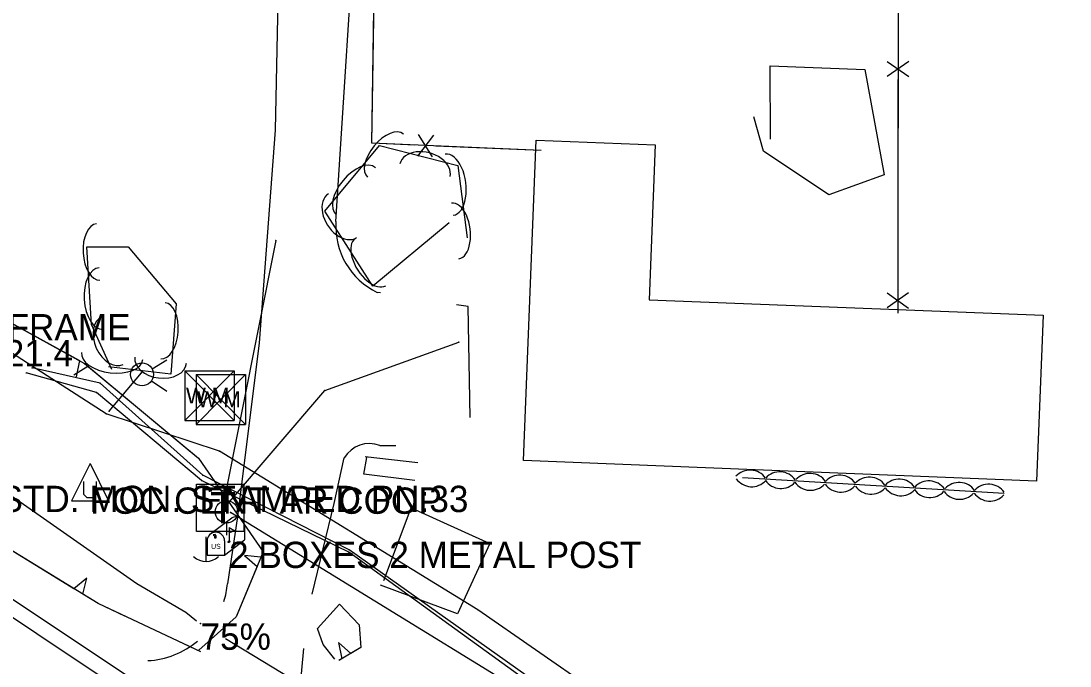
# Model space of a CAD drawing. Extents: x 954793 to 988390, y 1867850 to 1924428.
# Drawn here: x 962638.7 to 962838.1, y 1901270.8 to 1901393.4 of the extents above; entities that cross this region are included whole.
import ezdxf

# ---------------------------------------------------------------- set-up
doc = ezdxf.new("R2010")
doc.units = 0
for name, color, linetype in [('S_BUILDING', 7, 'Continuous'), ('S_DITCHLINE', 7, 'Continuous'), ('S_DRG_PT_SYM', 7, 'Continuous'), ('S_EDGE_PAVEMENT', 7, 'Continuous'), ('S_FENCE', 7, 'Continuous'), ('S_FIBER_OPTIC_CABLE', 7, 'Continuous'), ('S_GRAVEL_ROAD', 7, 'Continuous'), ('S_MAILBOX', 7, 'Continuous'), ('S_MAILBOX_ANNOT', 7, 'Continuous'), ('S_MISC_STRUCTURES', 7, 'Continuous'), ('S_PRIMARY_CTL_ANNOT', 7, 'Continuous'), ('S_SHOULDER', 7, 'Continuous'), ('S_SIDE_DRAIN', 7, 'Continuous'), ('S_SIDE_DRAIN_ANNOT', 7, 'Continuous'), ('S_SURVEY_TEXT_ANNOT', 7, 'Continuous'), ('S_TELEPHONE_UTILITIES', 7, 'Continuous'), ('S_TREE', 7, 'Continuous'), ('S_UNDERGROUND_CABLE', 7, 'Continuous'), ('S_UTILITY_POLE', 7, 'Continuous'), ('S_UTILITY_POLE_ANNOT', 7, 'Continuous'), ('S_UTL_PT_SYM', 7, 'Continuous'), ('S_WATER_UTILITIES', 7, 'Continuous')]:
    doc.layers.add(name, color=color, linetype=linetype)

msp = doc.modelspace()

# ---------------------------------------------------------------- linework, layer by layer
at = {"layer": 'S_BUILDING'}
msp.add_lwpolyline([(962831.71, 1901305.97), (962734.16, 1901309.84), (962736.58, 1901370.76), (962759.23, 1901369.86), (962758.07, 1901340.43), (962832.96, 1901337.46)], close=True, dxfattribs=at)
at = {"layer": 'S_DITCHLINE'}
msp.add_lwpolyline([(962672, 1901279.35), (962670.02, 1901281), (962660.67, 1901286.46), (962641.67, 1901299.71), (962622.68, 1901312.95), (962608.23, 1901322.66), (962593.78, 1901332.36)], dxfattribs=at)
at = {"layer": 'S_DRG_PT_SYM'}
msp.add_lwpolyline([(962672.78, 1901278.9), (962672.78, 1901278.95), (962672.78, 1901278.9), (962672.73, 1901278.9), (962672.78, 1901278.9), (962672.78, 1901278.85), (962672.78, 1901278.9), (962672.83, 1901278.9)], dxfattribs=at)
at = {"layer": 'S_EDGE_PAVEMENT'}
msp.add_lwpolyline([(962609.24, 1901298.92), (962625.27, 1901287.95), (962641.68, 1901277), (962658.08, 1901266.04), (962678.13, 1901252.97), (962698.18, 1901239.91), (962715.2, 1901229.14), (962732.21, 1901218.37), (962752.39, 1901206.52), (962772.57, 1901194.67), (962791.62, 1901184.39), (962810.66, 1901174.1), (962822.26, 1901168.34), (962833.85, 1901162.59), (962845.45, 1901156.83), (962857.05, 1901151.07), (962876.37, 1901142.21), (962895.7, 1901133.34), (962918.48, 1901123.51), (962934.07, 1901116.97)], dxfattribs=at)
at = {"layer": 'S_FENCE'}
for p, q in [((962803.34, 1901385.72), (962807.43, 1901382.85)), ((962807.43, 1901385.72), (962803.34, 1901382.85)), ((962717.06, 1901371.7), (962714.02, 1901367.73)), ((962716.89, 1901367.6), (962714.2, 1901371.82)), ((962803.31, 1901341.72), (962807.41, 1901338.84)), ((962807.41, 1901341.71), (962803.31, 1901338.85))]:
    msp.add_line(p, q, dxfattribs=at)
for points in [[(962737.52, 1901368.78), (962705.34, 1901370.14), (962705.99, 1901412.58), (962805.4, 1901408.1), (962805.36, 1901337.87)], [(962805.4, 1901406.28), (962805.39, 1901386.28)], [(962705.52, 1901381.93), (962705.83, 1901401.93)], [(962713.55, 1901369.8), (962705.34, 1901370.14), (962705.52, 1901381.93)], [(962805.38, 1901382.28), (962805.37, 1901362.28)], [(962737.52, 1901368.78), (962717.54, 1901369.63)], [(962805.37, 1901362.28), (962805.36, 1901342.28)], [(962805.36, 1901338.28), (962805.36, 1901337.87)]]:
    msp.add_lwpolyline(points, dxfattribs=at)
at = {"layer": 'S_FIBER_OPTIC_CABLE'}
for p, q in [((962687.1, 1901351.7), (962677.2, 1901302.1)), ((962696.42, 1901323.16), (962721.87, 1901332.35)), ((962653.72, 1901324.56), (962640.77, 1901327.46)), ((962652.99, 1901322.77), (962639.66, 1901326.5)), ((962673.2, 1901307.07), (962653.72, 1901324.56)), ((962677.94, 1901301.59), (962696.42, 1901323.16)), ((962672.96, 1901306.1), (962652.99, 1901322.77)), ((962701.02, 1901292.89), (962673.2, 1901307.07)), ((962700.96, 1901292.47), (962672.96, 1901306.1)), ((962744.73, 1901259.35), (962678.47, 1901300.02)), ((962745.87, 1901260.01), (962700.96, 1901292.47)), ((962746.64, 1901260.63), (962701.02, 1901292.89))]:
    msp.add_line(p, q, dxfattribs=at)
at = {"layer": 'S_GRAVEL_ROAD'}
for points in [[(962684.77, 1901503.06), (962687.81, 1901487.01), (962689.46, 1901453.03), (962688, 1901421.7), (962686.95, 1901372.65), (962683.94, 1901332.2), (962679.79, 1901299.22), (962677.9, 1901286.46)], [(962698.52, 1901355.29), (962702.75, 1901421.22), (962703.83, 1901427.99), (962710.84, 1901430.77), (962722.17, 1901431.67)], [(962707.03, 1901341.72), (962706.37, 1901341.82)], [(962724.06, 1901318.07), (962723.68, 1901339.12), (962721.47, 1901339.47)], [(962706.86, 1901312.74), (962709.89, 1901312.75)], [(962694.02, 1901284.45), (962698.18, 1901301.69), (962700.11, 1901310.4)], [(962690.6, 1901254.26), (962692.41, 1901274.17)]]:
    msp.add_lwpolyline(points, dxfattribs=at)
for centre, major_axis, ratio, start_param, end_param in [((962711.37, 1901354), (4.26, -12.76), 0.951549, 4.308218, 5.547088), ((962704.89, 1901307.5), (-4.1, -3.81), 0.998182, 3.605894, 4.989009), ((962661.94, 1901287.84), (14.65, 6.49), 0.999866, 5.565267, 5.779675), ((962661.94, 1901287.84), (14.65, 6.49), 0.999866, 4.346219, 4.992374)]:
    msp.add_ellipse(centre, major_axis=major_axis, ratio=ratio, start_param=start_param, end_param=end_param, dxfattribs=at)
at = {"layer": 'S_MAILBOX'}
for p, q in [((962674.58, 1901295.87), (962678.72, 1901298.97)), ((962678.2, 1901297.15), (962678.2, 1901294.44)), ((962681.15, 1901297.5), (962681.15, 1901294.78)), ((962674.03, 1901294.59), (962674.03, 1901291.88)), ((962677.35, 1901291.88), (962681.15, 1901294.78)), ((962677.35, 1901294.59), (962677.35, 1901291.88)), ((962674.03, 1901291.88), (962677.35, 1901291.88))]:
    msp.add_line(p, q, dxfattribs=at)
for points in [[(962678.2, 1901297.15), (962679.31, 1901296.49), (962678.2, 1901296.14)], [(962675.21, 1901295.71), (962675.44, 1901295.57), (962675.44, 1901295.18), (962675.74, 1901295.18), (962675.74, 1901295.54), (962675.55, 1901295.79), (962675.21, 1901295.73)]]:
    msp.add_lwpolyline(points, dxfattribs=at)
for centre, end in [((962679.49, 1901297.5), 117.5718), ((962675.69, 1901294.59), 180)]:
    msp.add_arc(centre, 1.66, 0, end, dxfattribs=at)
msp.add_ellipse((962678.2, 1901294.44), major_axis=(0.145, 0.132), ratio=0.564646, dxfattribs=at)
at = {"layer": 'S_MISC_STRUCTURES'}
for points in [[(962713.52, 1901306.07), (962703.85, 1901307.25), (962704.39, 1901310.47)], [(962704.11, 1901310.66), (962714.07, 1901309.47)]]:
    msp.add_lwpolyline(points, dxfattribs=at)
at = {"layer": 'S_SHOULDER'}
msp.add_lwpolyline([(962610.98, 1901301.16), (962626.83, 1901290.33), (962642.94, 1901279.61), (962659.04, 1901268.9), (962675.88, 1901257.83), (962695.58, 1901245.15), (962714.54, 1901233.11), (962733.5, 1901221.06), (962753.55, 1901209.19), (962773.6, 1901197.32), (962792.74, 1901187.01), (962811.88, 1901176.71), (962833.18, 1901166.54), (962854.49, 1901156.38)], dxfattribs=at)
at = {"layer": 'S_SIDE_DRAIN'}
msp.add_line((962696.58, 1901264.46), (962677.54, 1901276.01), dxfattribs=at)
at = {"layer": 'S_TELEPHONE_UTILITIES'}
msp.add_lwpolyline([(962672.05, 1901296.4), (962672.05, 1901305.4), (962681.05, 1901305.4), (962681.05, 1901296.4)], close=True, dxfattribs=at)
at = {"layer": 'S_TREE'}
for p, q in [((962648.68, 1901326.12), (962651.38, 1901327.77)), ((962649.75, 1901328.85), (962649.13, 1901325.77)), ((962684.28, 1901291.53), (962681.15, 1901291.81)), ((962681.15, 1901291.81), (962683.53, 1901289.72)), ((962651.17, 1901287.52), (962648.73, 1901285.49)), ((962650.41, 1901284.47), (962651.17, 1901287.52)), ((962701.33, 1901273.21), (962698.99, 1901275.31)), ((962698.99, 1901275.31), (962699.64, 1901272.21))]:
    msp.add_line(p, q, dxfattribs=at)
for points in [[(962781.16, 1901370.93), (962781.11, 1901384.85), (962799.06, 1901384.18), (962802.76, 1901364.15), (962792.24, 1901360.33), (962779.82, 1901368.63), (962777.95, 1901375.2)], [(962720.08, 1901355.02), (962705.55, 1901343), (962696.42, 1901357.22), (962706.81, 1901369.7), (962721.71, 1901365.9), (962723.5, 1901352.21)], [(962655.93, 1901327.14), (962652.05, 1901335.72), (962651.17, 1901350.44), (962659.02, 1901350.48), (962668.16, 1901339.65), (962667.16, 1901326.29), (962655.26, 1901327.69)], [(962672.87, 1901273.52), (962653.35, 1901282.67), (962630.49, 1901296.63), (962609.49, 1901309.47), (962595.57, 1901324.08), (962587.37, 1901341.86), (962602.93, 1901348.7), (962624.62, 1901342.7), (962650.74, 1901328.31), (962672.37, 1901310.31), (962684.69, 1901292.51), (962679.57, 1901280.17), (962672.49, 1901273.84)], [(962627.85, 1901340.91), (962649.75, 1901328.85)], [(962651.38, 1901327.77), (962670.6, 1901311.78)], [(962670.6, 1901311.78), (962672.37, 1901310.31), (962684.69, 1901292.51), (962684.28, 1901291.53)], [(962825.58, 1901303.58), (962775.84, 1901306.6)], [(962797.19, 1901305.58), (962797.09, 1901305.58)], [(962825.53, 1901303.86), (962825.43, 1901303.86)], [(962707.62, 1901287.09), (962712.85, 1901300.88), (962727.8, 1901294.12), (962721.67, 1901280.73), (962707, 1901286.18)], [(962648.73, 1901285.49), (962630.49, 1901296.63), (962627.39, 1901298.52)], [(962683.53, 1901289.72), (962679.57, 1901280.17), (962672.49, 1901273.84)], [(962658.37, 1901280.32), (962653.35, 1901282.67), (962650.41, 1901284.47)], [(962698.34, 1901272.15), (962696.08, 1901274.89), (962695.01, 1901277.95), (962699.22, 1901282.56), (962702.94, 1901278.66), (962703.27, 1901274.36), (962701.33, 1901273.21)], [(962698.34, 1901272.15), (962696.08, 1901274.89), (962695.01, 1901277.95), (962699.22, 1901282.56), (962702.94, 1901278.66), (962703.27, 1901274.36), (962699.07, 1901271.87)], [(962672.87, 1901273.52), (962668.69, 1901275.48)], [(962699.64, 1901272.21), (962699.07, 1901271.87)]]:
    msp.add_lwpolyline(points, dxfattribs=at)
for centre, start, end in [((962777.25, 1901304.4), 35.727, 137.3239), ((962782.91, 1901304.07), 35.727, 137.3239), ((962788.66, 1901303.78), 35.727, 137.3239), ((962794.29, 1901303.44), 35.727, 137.3239), ((962777.57, 1901308.53), 215.727, 317.3239), ((962783.12, 1901308.2), 215.727, 317.3239), ((962788.75, 1901307.85), 215.727, 317.3239), ((962794.48, 1901307.51), 215.727, 317.3239), ((962799.93, 1901303.07), 35.727, 137.3239), ((962805.59, 1901302.68), 35.727, 137.3239), ((962811.25, 1901302.35), 35.727, 137.3239), ((962817, 1901302.06), 35.727, 137.3239), ((962822.63, 1901301.72), 35.727, 137.3239), ((962800.25, 1901307.12), 215.727, 317.3239), ((962805.91, 1901306.81), 215.727, 317.3239), ((962811.45, 1901306.48), 215.727, 317.3239), ((962817.09, 1901306.13), 215.727, 317.3239), ((962822.82, 1901305.79), 215.727, 317.3239)]:
    msp.add_arc(centre, 3.64, start, end, dxfattribs=at)
for centre, major_axis, ratio, start_param, end_param in [((962707.96, 1901367.8), (-3.38, -4.11), 0.538609, 3.132005, 6.273597), ((962715.46, 1901365.04), (-4.76, 1.23), 0.690181, 3.146549, 6.288142), ((962720.07, 1901362.27), (-0.73, 5.81), 0.544497, 3.150504, 6.292097), ((962702.31, 1901361.02), (-3.71, -4.51), 0.547952, 3.131697, 6.273289), ((962699.77, 1901356.38), (2.7, -4.15), 0.680173, 3.133139, 6.274732), ((962721.22, 1901353.5), (-0.67, 5.29), 0.535213, 3.150229, 6.291822), ((962653.35, 1901349.49), (0.32, -5.34), 0.540699, 3.141593, 6.283185), ((962705.11, 1901347.58), (2.9, -4.48), 0.536657, 3.136559, 6.278152), ((962653.88, 1901340.64), (0.35, -5.86), 0.55008, 3.141593, 6.283185), ((962665.65, 1901334.5), (0.4, 5.33), 0.540699, 3.141593, 6.283185), ((962656.06, 1901332.64), (2.04, -4.52), 0.685311, 3.141593, 6.283185), ((962655.99, 1901329.74), (5.83, -0.68), 0.55008, 3.141593, 6.283185), ((962665.22, 1901328.92), (4.92, -0.58), 0.685311, 3.141593, 6.283185)]:
    msp.add_ellipse(centre, major_axis=major_axis, ratio=ratio, start_param=start_param, end_param=end_param, dxfattribs=at)
at = {"layer": 'S_UNDERGROUND_CABLE'}
for p, q in [((962651.79, 1901309.27), (962648.27, 1901302.18)), ((962651.79, 1901309.27), (962655.28, 1901302.18)), ((962650.59, 1901303.42), (962650.59, 1901305.86)), ((962652.96, 1901305.86), (962652.96, 1901303.42)), ((962651.21, 1901302.76), (962650.59, 1901303.42)), ((962652.96, 1901303.42), (962652.41, 1901302.76)), ((962648.27, 1901302.18), (962655.28, 1901302.18)), ((962652.41, 1901302.76), (962651.21, 1901302.76))]:
    msp.add_line(p, q, dxfattribs=at)
at = {"layer": 'S_UTILITY_POLE'}
for p, q in [((962677.73, 1901302.24), (962677.73, 1901304.49)), ((962675.63, 1901300.11), (962673.31, 1901300.11)), ((962677.8, 1901295.69), (962677.8, 1901298.02)), ((962673.77, 1901295.39), (962673.77, 1901290.66))]:
    msp.add_line(p, q, dxfattribs=at)
msp.add_circle((962677.73, 1901300.13), 2.13, dxfattribs=at)
msp.add_arc((962673.83, 1901294.09), 3.41, 226.3972, 313.6028, dxfattribs=at)
at = {"layer": 'S_UTL_PT_SYM'}
for points in [[(962687.1, 1901351.7), (962687.1, 1901351.75), (962687.1, 1901351.7), (962687.05, 1901351.7), (962687.1, 1901351.7), (962687.1, 1901351.65), (962687.1, 1901351.7), (962687.15, 1901351.7)], [(962721.87, 1901332.35), (962721.87, 1901332.4), (962721.87, 1901332.35), (962721.82, 1901332.35), (962721.87, 1901332.35), (962721.87, 1901332.3), (962721.87, 1901332.35), (962721.92, 1901332.35)], [(962640.77, 1901327.46), (962640.77, 1901327.51), (962640.77, 1901327.46), (962640.72, 1901327.46), (962640.77, 1901327.46), (962640.77, 1901327.41), (962640.77, 1901327.46), (962640.82, 1901327.46)], [(962639.66, 1901326.5), (962639.66, 1901326.55), (962639.66, 1901326.5), (962639.61, 1901326.5), (962639.66, 1901326.5), (962639.66, 1901326.45), (962639.66, 1901326.5), (962639.71, 1901326.5)], [(962661.58, 1901326.51), (962661.58, 1901326.56), (962661.58, 1901326.51), (962661.53, 1901326.51), (962661.58, 1901326.51), (962661.58, 1901326.46), (962661.58, 1901326.51), (962661.63, 1901326.51)], [(962653.72, 1901324.56), (962653.72, 1901324.61), (962653.72, 1901324.56), (962653.67, 1901324.56), (962653.72, 1901324.56), (962653.72, 1901324.51), (962653.72, 1901324.56), (962653.77, 1901324.56)], [(962696.42, 1901323.16), (962696.42, 1901323.21), (962696.42, 1901323.16), (962696.37, 1901323.16), (962696.42, 1901323.16), (962696.42, 1901323.11), (962696.42, 1901323.16), (962696.47, 1901323.16)], [(962652.99, 1901322.77), (962652.99, 1901322.82), (962652.99, 1901322.77), (962652.94, 1901322.77), (962652.99, 1901322.77), (962652.99, 1901322.72), (962652.99, 1901322.77), (962653.04, 1901322.77)], [(962655.4, 1901319.25), (962655.4, 1901319.3), (962655.4, 1901319.25), (962655.35, 1901319.25), (962655.4, 1901319.25), (962655.4, 1901319.2), (962655.4, 1901319.25), (962655.45, 1901319.25)], [(962654.87, 1901318.72), (962654.87, 1901318.77), (962654.87, 1901318.72), (962654.82, 1901318.72), (962654.87, 1901318.72), (962654.87, 1901318.67), (962654.87, 1901318.72), (962654.92, 1901318.72)], [(962676.39, 1901311.66), (962676.39, 1901311.71), (962676.39, 1901311.66), (962676.34, 1901311.66), (962676.39, 1901311.66), (962676.39, 1901311.61), (962676.39, 1901311.66), (962676.44, 1901311.66)], [(962673.2, 1901307.07), (962673.2, 1901307.12), (962673.2, 1901307.07), (962673.15, 1901307.07), (962673.2, 1901307.07), (962673.2, 1901307.02), (962673.2, 1901307.07), (962673.25, 1901307.07)], [(962672.96, 1901306.1), (962672.96, 1901306.15), (962672.96, 1901306.1), (962672.91, 1901306.1), (962672.96, 1901306.1), (962672.96, 1901306.05), (962672.96, 1901306.1), (962673.01, 1901306.1)], [(962677.2, 1901302.1), (962677.2, 1901302.15), (962677.2, 1901302.1), (962677.15, 1901302.1), (962677.2, 1901302.1), (962677.2, 1901302.05), (962677.2, 1901302.1), (962677.25, 1901302.1)], [(962677.94, 1901301.59), (962677.94, 1901301.64), (962677.94, 1901301.59), (962677.89, 1901301.59), (962677.94, 1901301.59), (962677.94, 1901301.54), (962677.94, 1901301.59), (962677.99, 1901301.59)], [(962678.47, 1901300.02), (962678.47, 1901300.07), (962678.47, 1901300.02), (962678.42, 1901300.02), (962678.47, 1901300.02), (962678.47, 1901299.97), (962678.47, 1901300.02), (962678.52, 1901300.02)], [(962700.96, 1901292.47), (962700.96, 1901292.52), (962700.96, 1901292.47), (962700.91, 1901292.47), (962700.96, 1901292.47), (962700.96, 1901292.42), (962700.96, 1901292.47), (962701.01, 1901292.47)], [(962701.02, 1901292.89), (962701.02, 1901292.94), (962701.02, 1901292.89), (962700.97, 1901292.89), (962701.02, 1901292.89), (962701.02, 1901292.84), (962701.02, 1901292.89), (962701.07, 1901292.89)], [(962725.52, 1901281.52), (962725.52, 1901281.57), (962725.52, 1901281.52), (962725.47, 1901281.52), (962725.52, 1901281.52), (962725.52, 1901281.47), (962725.52, 1901281.52), (962725.57, 1901281.52)]]:
    msp.add_lwpolyline(points, dxfattribs=at)
at = {"layer": 'S_WATER_UTILITIES'}
for p, q in [((962654.87, 1901318.72), (962607.02, 1901349.51)), ((962663.57, 1901327.29), (962666.39, 1901329.02)), ((962655.4, 1901319.25), (962661.58, 1901326.51)), ((962669.82, 1901326.94), (962679.16, 1901326.94)), ((962669.82, 1901326.94), (962669.82, 1901317.45)), ((962669.82, 1901326.94), (962679.16, 1901317.45)), ((962679.16, 1901326.94), (962669.82, 1901317.45)), ((962671.98, 1901326.22), (962681.32, 1901326.22)), ((962671.98, 1901326.22), (962671.98, 1901316.73)), ((962671.98, 1901326.22), (962681.32, 1901316.73)), ((962681.32, 1901326.22), (962671.98, 1901316.73)), ((962679.16, 1901326.94), (962679.16, 1901317.45)), ((962681.32, 1901326.22), (962681.32, 1901316.73)), ((962663.44, 1901324.98), (962666.35, 1901323.05)), ((962676.39, 1901311.66), (962654.87, 1901318.72)), ((962669.82, 1901317.45), (962679.16, 1901317.45)), ((962671.98, 1901316.73), (962681.32, 1901316.73)), ((962725.52, 1901281.52), (962676.39, 1901311.66)), ((962777.09, 1901245.73), (962725.52, 1901281.52))]:
    msp.add_line(p, q, dxfattribs=at)
msp.add_circle((962661.66, 1901326.23), 2.18, dxfattribs=at)

# ---------------------------------------------------------------- texts
at = {"layer": 'S_MAILBOX'}
msp.add_text('US', height=0.96, rotation=360, dxfattribs=at).set_placement((962674.79, 1901293.07))
at = {"layer": 'S_MAILBOX_ANNOT'}
msp.add_text('2 BOXES 2 METAL POST', height=5, dxfattribs=at).set_placement((962678.2, 1901289.44))
at = {"layer": 'S_PRIMARY_CTL_ANNOT'}
msp.add_text('PD:ARDOT STD. MON. STAMPED PN:33', height=5, dxfattribs=at).set_placement((962598.15, 1901300.07))
at = {"layer": 'S_SIDE_DRAIN_ANNOT'}
for s, p in [('18" RCP 50% 21.4', (962592.68, 1901327.75)), ('75%', (962672.78, 1901273.9))]:
    msp.add_text(s, height=5, dxfattribs=at).set_placement(p)
at = {"layer": 'S_SURVEY_TEXT_ANNOT'}
msp.add_text('GRAV DW 1 ST FRAME', height=5, dxfattribs=at).set_placement((962586.31, 1901332.69))
at = {"layer": 'S_TELEPHONE_UTILITIES'}
msp.add_text('T', height=6, rotation=360, dxfattribs=at).set_placement((962674.61, 1901297.9))
at = {"layer": 'S_UTILITY_POLE_ANNOT'}
msp.add_text('FOC CENT AR COOP', height=5, dxfattribs=at).set_placement((962651.79, 1901299.74))
at = {"layer": 'S_WATER_UTILITIES'}
for p in [(962670.02, 1901320.71), (962672.19, 1901319.99)]:
    msp.add_text('W M', height=3, rotation=360, dxfattribs=at).set_placement(p)

doc.saveas('drawing.dxf')
